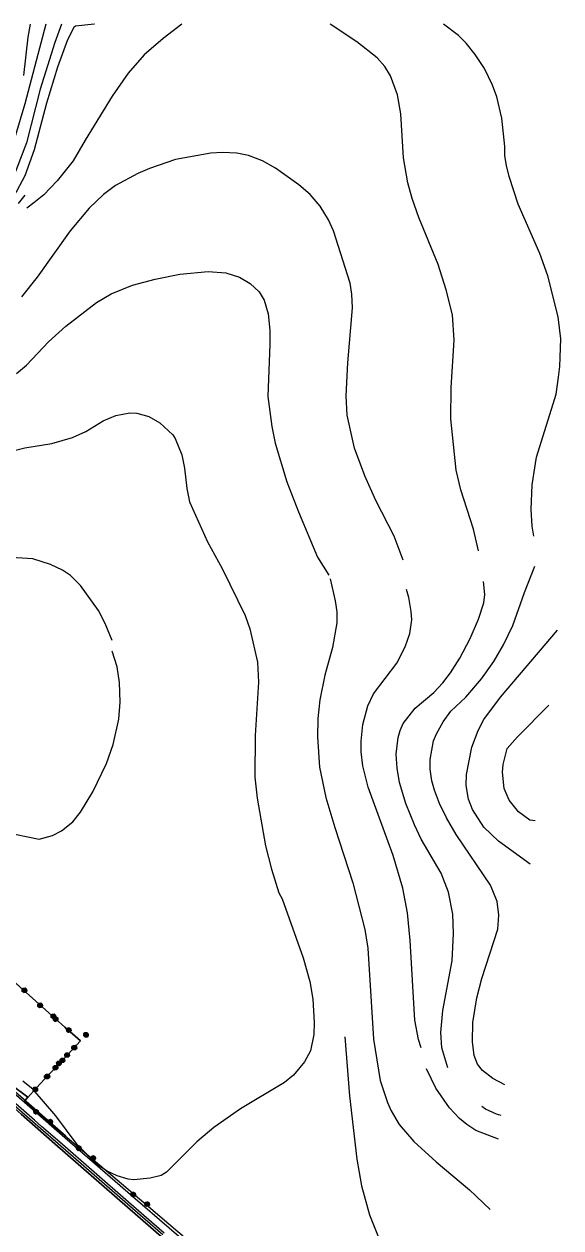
# Model space of a CAD drawing. Extents: x -645676 to -642474, y -1077513 to -1072613.
# Drawn here: x -643021 to -642632, y -1073486 to -1072613 of the extents above; entities that cross this region are included whole.
import ezdxf

# ---------------------------------------------------------------- set-up
doc = ezdxf.new("R2010")
doc.units = 0
for name, color, linetype in [('KULTURY_STAV', 7, 'Continuous'), ('OBVOD_PU', 7, 'Continuous'), ('P__kop___st_vaj_c_', 7, 'Continuous'), ('Silnice_II__t__dy_a_III__t__dy', 7, 'Continuous'), ('SPRAV_HR_STAV', 7, 'Continuous'), ('VRSTEVNICE', 7, 'Continuous')]:
    doc.layers.add(name, color=color, linetype=linetype)

# ---------------------------------------------------------------- blocks, each defined once
blk = doc.blocks.new('2$0620')
for points in [[(-1.07, 0.32), (-0.88, 0.13), (-0.88, -0.14), (-1.07, -0.33), (-1.34, -0.33), (-1.53, -0.14), (-1.53, 0.13), (-1.34, 0.32), (-1.07, 0.32), (-1.08, 0.28), (-1.32, 0.28), (-1.4, 0.2), (-1, 0.2), (-0.92, 0.12), (-1.48, 0.12), (-1.48, 0.04), (-0.92, 0.04), (-0.92, -0.04), (-1.48, -0.04), (-1.48, -0.12), (-0.92, -0.12), (-1, -0.2), (-1.4, -0.2), (-1.32, -0.28), (-1.08, -0.28)], [(1.43, 0.32), (1.62, 0.13), (1.62, -0.14), (1.43, -0.33), (1.16, -0.33), (0.97, -0.14), (0.97, 0.13), (1.16, 0.32), (1.43, 0.32), (1.4, 0.28), (1.16, 0.28), (1.08, 0.2), (1.48, 0.2), (1.56, 0.12), (1, 0.12), (1, 0.04), (1.56, 0.04), (1.56, -0.04), (1, -0.04), (1, -0.12), (1.56, -0.12), (1.48, -0.2), (1.08, -0.2), (1.16, -0.28), (1.4, -0.28)]]:
    blk.add_lwpolyline(points)

msp = doc.modelspace()

# ---------------------------------------------------------------- linework, layer by layer
at = {"layer": 'KULTURY_STAV'}
for points in [[(-643315.57, -1073137.59), (-643247.12, -1073205.19), (-643232.56, -1073219.92), (-643157.97, -1073286.97), (-643080.91, -1073353.5), (-643052.25, -1073378.17), (-643034.23, -1073393.69), (-643023.32, -1073403.36), (-642998.75, -1073424.71), (-642972.5, -1073447.63), (-642919.91, -1073493.56)], [(-643060.08, -1073279.19), (-643012.51, -1073321.33), (-642991.49, -1073340.19), (-642980.32, -1073350.22), (-642992.58, -1073363.29), (-643001.25, -1073372.52), (-643006.29, -1073377.89), (-643012.08, -1073384.19), (-643020.83, -1073393.72), (-643018.34, -1073391), (-643030.66, -1073381.74)], [(-643030.66, -1073381.74), (-643018.34, -1073391), (-643020.83, -1073393.72), (-642989.8, -1073420.07), (-642950.44, -1073453.5), (-642903.06, -1073493.73)], [(-642919.91, -1073493.56), (-642972.5, -1073447.63), (-642998.75, -1073424.71), (-643023.32, -1073403.36)]]:
    msp.add_lwpolyline(points, dxfattribs=at)
at = {"layer": 'OBVOD_PU'}
msp.add_lwpolyline([(-643060.08, -1073279.19), (-643012.51, -1073321.33), (-642991.49, -1073340.19), (-642980.32, -1073350.22), (-642992.58, -1073363.29), (-643001.25, -1073372.52), (-643006.29, -1073377.89), (-643012.08, -1073384.19), (-643020.83, -1073393.72), (-642989.8, -1073420.07), (-642950.44, -1073453.5), (-642903.06, -1073493.73)], dxfattribs=at)
at = {"layer": 'P__kop___st_vaj_c_'}
for points in [[(-643331.41, -1073121.45), (-643323.49, -1073128.9), (-643296.51, -1073155.2), (-643268.97, -1073181.96), (-643241.39, -1073208.99), (-643220.67, -1073228.31), (-643210.9, -1073237.67), (-643189.19, -1073257.19), (-643169.29, -1073274.24), (-643131.93, -1073306.64), (-643111.84, -1073324.28), (-643102.27, -1073332.71), (-643087.95, -1073345.16), (-643046.13, -1073381.17), (-643014.71, -1073408.64), (-643009.2, -1073413.44), (-642996.3, -1073424.52), (-642946.02, -1073468.22), (-642920.53, -1073490.33)], [(-643216.32, -1073222.53), (-643205.74, -1073231.98), (-643183.79, -1073251.73), (-643165.04, -1073267.7), (-643125.36, -1073302.25), (-643104.34, -1073320.29), (-643087.13, -1073335.25), (-643081.2, -1073340.43), (-643042.91, -1073373.74), (-642990.74, -1073418.98)]]:
    msp.add_lwpolyline(points, dxfattribs=at)
at = {"layer": 'Silnice_II__t__dy_a_III__t__dy'}
for p, q in [((-643043.21, -1073375.08), (-642991.51, -1073420.14)), ((-643013.58, -1073407.57), (-643045.47, -1073379.86)), ((-643008.47, -1073412.09), (-643013.58, -1073407.57)), ((-642995.27, -1073423.48), (-643008.47, -1073412.09)), ((-642991.51, -1073420.14), (-642942.23, -1073462.81)), ((-642945.46, -1073466.95), (-642995.27, -1073423.48)), ((-642942.23, -1073462.81), (-642915.88, -1073485.66)), ((-642919.47, -1073489.38), (-642945.46, -1073466.95)), ((-642915.88, -1073485.66), (-642879.26, -1073516.95))]:
    msp.add_line(p, q, dxfattribs=at)
at = {"layer": 'SPRAV_HR_STAV'}
for p, q in [((-643012.51, -1073321.33), (-643060.08, -1073279.19)), ((-642991.49, -1073340.19), (-643012.51, -1073321.33)), ((-642980.32, -1073350.22), (-642991.49, -1073340.19)), ((-642992.58, -1073363.29), (-642980.32, -1073350.22)), ((-643001.25, -1073372.52), (-642992.58, -1073363.29)), ((-643012.08, -1073384.19), (-643006.29, -1073377.89)), ((-643006.29, -1073377.89), (-643001.25, -1073372.52)), ((-643020.83, -1073393.72), (-643012.08, -1073384.19)), ((-643020.83, -1073393.72), (-642989.8, -1073420.07)), ((-642989.8, -1073420.07), (-642950.44, -1073453.5)), ((-642950.44, -1073453.5), (-642903.06, -1073493.73))]:
    msp.add_line(p, q, dxfattribs=at)
at = {"layer": 'VRSTEVNICE'}
for points in [[(-642970.02, -1072613.42), (-642970.34, -1072613.56), (-642983.87, -1072614.84), (-642985.01, -1072615.84), (-642989.57, -1072624.81), (-642996.83, -1072644.75), (-643004.81, -1072670.67), (-643013.78, -1072704.57), (-643020.48, -1072723.37), (-643026.32, -1072734.19), (-643038.28, -1072750.29), (-643048.82, -1072766.52), (-643057.79, -1072782.62), (-643077.2, -1072810.5)], [(-643005.35, -1072613.42), (-643020.48, -1072671.24), (-643034.86, -1072719.1), (-643040.27, -1072735.05), (-643045.26, -1072744.59), (-643052.81, -1072754.7), (-643066.6, -1072775.76), (-643073.29, -1072783.59)], [(-642994.1, -1072613.42), (-642998.83, -1072626.81), (-643009.37, -1072660.7), (-643019.48, -1072699.44), (-643026.88, -1072719.1), (-643034.43, -1072734.48), (-643049.39, -1072758.41), (-643066.15, -1072783.25)], [(-643021.33, -1072650.74), (-643018.06, -1072622.82), (-643016.5, -1072613.42)], [(-642906.72, -1072613.42), (-642920.35, -1072623.82), (-642934.17, -1072635.78), (-642945.56, -1072648.88), (-642957.24, -1072665.55), (-642976.75, -1072697.45), (-642985.54, -1072712.56), (-642997.12, -1072727.05), (-643006.7, -1072737.04), (-643014.04, -1072743.01), (-643019.18, -1072746.69)], [(-642691.55, -1072995.02), (-642695.19, -1072979.44), (-642704.3, -1072950.96), (-642707.86, -1072936.72), (-642711.71, -1072899.4), (-642711.42, -1072876.62), (-642709.14, -1072842.43), (-642710.43, -1072824.2), (-642715.12, -1072805.97), (-642720.96, -1072787.74), (-642734.78, -1072753.56), (-642739.62, -1072739.89), (-642742.75, -1072728.5), (-642745.89, -1072710.27), (-642747.88, -1072678.37), (-642750.45, -1072664.69), (-642755.43, -1072651.02), (-642759.56, -1072644.18), (-642765.11, -1072637.77), (-642779.93, -1072626.24), (-642799.07, -1072613.42)], [(-642651.52, -1072984.48), (-642652.6, -1072977.16), (-642653.31, -1072965.2), (-642652.74, -1072947.26), (-642649.47, -1072927.32), (-642635.37, -1072881.46), (-642633.56, -1072869.29), (-642632.66, -1072861.52), (-642631.81, -1072841.58), (-642633.8, -1072825.63), (-642641.35, -1072795.72), (-642647.19, -1072779.77), (-642662.86, -1072743.88), (-642669.41, -1072723.94), (-642671.4, -1072715.96), (-642672.4, -1072708.84), (-642672.54, -1072702.01), (-642674.68, -1072681.5), (-642678.38, -1072666.12), (-642681.51, -1072657.57), (-642687.35, -1072645.61), (-642693.9, -1072635.35), (-642700.46, -1072627.24), (-642706.15, -1072621.68), (-642716.92, -1072613.42)], [(-642746.18, -1073001.9), (-642752.87, -1072984.57), (-642765.97, -1072958.65), (-642774.09, -1072940.71), (-642781.64, -1072920.77), (-642786.91, -1072896.84), (-642787.62, -1072882.88), (-642786.34, -1072858.96), (-642783.06, -1072819.08), (-642783.49, -1072809.11), (-642784.77, -1072801.13), (-642796.87, -1072763.25), (-642800.29, -1072755.27), (-642806.42, -1072745.3), (-642813.68, -1072736.9), (-642821.8, -1072729.92), (-642838.89, -1072717.81), (-642848.15, -1072712.4), (-642858.4, -1072708.56), (-642866.95, -1072706.85), (-642877.2, -1072706.42), (-642885.75, -1072706.99), (-642911.38, -1072711.55), (-642930.18, -1072718.1), (-642938.73, -1072721.8), (-642954.96, -1072730.49), (-642963.51, -1072736.9), (-642973.9, -1072746.87), (-642987.72, -1072763.11), (-643011.65, -1072796.72), (-643023.04, -1072811.1)], [(-643020.51, -1072737.4), (-643025.46, -1072743.45)], [(-643026.6, -1072866.65), (-643019.48, -1072860.52), (-643003.39, -1072843.72), (-642990.85, -1072832.32), (-642968.64, -1072815.09), (-642958.1, -1072808.97), (-642942.57, -1072802.7), (-642926.19, -1072798.14), (-642908.25, -1072794.72), (-642887.74, -1072792.73), (-642874.92, -1072793.73), (-642864.95, -1072796.72), (-642857.26, -1072801.42), (-642850.71, -1072807.4), (-642847.15, -1072813.38), (-642844.16, -1072823.35), (-642843.02, -1072835.31), (-642842.88, -1072845.28), (-642844.3, -1072883.17), (-642841.59, -1072905.1), (-642839.03, -1072917.06), (-642830.49, -1072944.98), (-642822.23, -1072966.91), (-642808.27, -1072999.67), (-642800.25, -1073012.68)], [(-643035, -1072924.04), (-643020.48, -1072920.48), (-643001.11, -1072917.35), (-642986.01, -1072912.93), (-642976.33, -1072908.66), (-642963.79, -1072900.83), (-642954.68, -1072896.98), (-642944.42, -1072894.99), (-642939.3, -1072895.42), (-642930.75, -1072897.69), (-642922.65, -1072902.41), (-642913.38, -1072911.08), (-642911.67, -1072913.79), (-642906.82, -1072925.61), (-642904.83, -1072935.29), (-642903.12, -1072949.82), (-642901.27, -1072959.5), (-642888.02, -1072988.56), (-642877.49, -1073007.93), (-642860.82, -1073041.82), (-642857.4, -1073051.51), (-642851.85, -1073075.72), (-642851.14, -1073090.25), (-642853.56, -1073128.84), (-642853.68, -1073159.1), (-642851.99, -1073174.23), (-642846.01, -1073208.74), (-642841.6, -1073225.83), (-642836.33, -1073242.92), (-642833.9, -1073247.2), (-642818.67, -1073289.92), (-642813.82, -1073307.01), (-642811.69, -1073319.83), (-642810.83, -1073336.92), (-642811.12, -1073345.47), (-642813.4, -1073357.43), (-642817.67, -1073365.41), (-642825.79, -1073375.09), (-642832.34, -1073380.36), (-642864.1, -1073399.44), (-642883.61, -1073412.97), (-642895.86, -1073423.37), (-642917.79, -1073445.3), (-642921.64, -1073447.58), (-642929.61, -1073449.58), (-642941.58, -1073450.72)], [(-642957.24, -1073060.05), (-642962.23, -1073047.81), (-642967.21, -1073038.41), (-642980.31, -1073020.18), (-642987.58, -1073013.05), (-642993.27, -1073009.21), (-643001.96, -1073004.94), (-643014.78, -1073000.81), (-643034.29, -1072999.67)], [(-642672.57, -1073382), (-642681.23, -1073377.51), (-642688.69, -1073371.65), (-642692.34, -1073367.11), (-642694.62, -1073360.85), (-642696.04, -1073350.88), (-642695.76, -1073336.92), (-642692.76, -1073318.98), (-642689.06, -1073305.02), (-642677.67, -1073269.13), (-642676.96, -1073259.16), (-642677.95, -1073249.19), (-642682.8, -1073237.23), (-642707.72, -1073200.62), (-642714.84, -1073188.52), (-642719.83, -1073178.26), (-642723.53, -1073168.58), (-642725.38, -1073161.74), (-642726.66, -1073153.2), (-642726.66, -1073146.36), (-642724.24, -1073132.69), (-642722.1, -1073127.56), (-642717.26, -1073119.02), (-642711.56, -1073111.33), (-642700.74, -1073101.07), (-642689.35, -1073087.83), (-642680.52, -1073075.15), (-642673.54, -1073063.19), (-642666.7, -1073049.23), (-642658.3, -1073025.3), (-642650.66, -1073006.16)], [(-642799.2, -1073015.39), (-642795.45, -1073031.28), (-642794.45, -1073039.26), (-642794.45, -1073047.24), (-642797.44, -1073065.18), (-642803, -1073085.12), (-642806.56, -1073103.06), (-642808.13, -1073116.45), (-642808.41, -1073129.84), (-642806.99, -1073151.77), (-642802.43, -1073173.71), (-642795.88, -1073195.64), (-642782.63, -1073235.52), (-642774.09, -1073269.41), (-642771.81, -1073283.09), (-642767.82, -1073348.88), (-642762.98, -1073378.79), (-642757.71, -1073394.74), (-642755, -1073400.73), (-642749.16, -1073410.7), (-642738.48, -1073423.09), (-642722.25, -1073437.9), (-642698.03, -1073457.98), (-642683.05, -1073472.39)], [(-642713.89, -1073369.62), (-642718.26, -1073355.15), (-642718.97, -1073344.04), (-642717.55, -1073328.09), (-642710.71, -1073292.2), (-642709.71, -1073272.26), (-642710.14, -1073258.3), (-642713.27, -1073242.35), (-642718.69, -1073228.68), (-642733.07, -1073203.9), (-642738.05, -1073193.65), (-642744.18, -1073178.26), (-642748.88, -1073162.88), (-642750.59, -1073152.63), (-642751.3, -1073142.37), (-642749.88, -1073130.41), (-642748.45, -1073125.28), (-642746.17, -1073120.16), (-642737.49, -1073109.05), (-642724.1, -1073097.79), (-642717.55, -1073090.82), (-642711.85, -1073083.41), (-642705.16, -1073072.87), (-642697.61, -1073058.63), (-642691.63, -1073044.67), (-642687.78, -1073032.71), (-642687.07, -1073026.73), (-642688.07, -1073017.31)], [(-642733.25, -1073355.09), (-642735.21, -1073349.17), (-642737.77, -1073335.21), (-642741.05, -1073277.39), (-642743.18, -1073257.45), (-642746.46, -1073239.5), (-642753.44, -1073215.86), (-642771.67, -1073166.3), (-642775.51, -1073150.92), (-642776.65, -1073140.66), (-642776.65, -1073132.97), (-642775.37, -1073121.01), (-642771.81, -1073107.34), (-642767.82, -1073098.79), (-642750.87, -1073076.58), (-642744.75, -1073064.61), (-642741.47, -1073054.93), (-642740.05, -1073044.96), (-642740.33, -1073038.98), (-642742.04, -1073029.01), (-642743.78, -1073023.09)], [(-642654.02, -1073222.02), (-642677.1, -1073205.47), (-642687.64, -1073195.35), (-642695.9, -1073182.54), (-642698.89, -1073174.99), (-642700.46, -1073165.16), (-642700.31, -1073157.19), (-642696.33, -1073137.25), (-642691.91, -1073125.28), (-642687.78, -1073117.31), (-642675.67, -1073101.21), (-642634.38, -1073052.52)], [(-643036.14, -1073198.74), (-643010.22, -1073204.01), (-643000.54, -1073201.45), (-642993.99, -1073197.89), (-642985.87, -1073191.34), (-642980.17, -1073184.36), (-642971.34, -1073169.69), (-642961.37, -1073149.18), (-642956.53, -1073135.51), (-642952.4, -1073117), (-642951.54, -1073104.75), (-642951.83, -1073090.5), (-642953.68, -1073079.11), (-642957.24, -1073067.72)], [(-642650.4, -1073190.71), (-642654.48, -1073190.35), (-642662.71, -1073184.25), (-642669.41, -1073175.84), (-642672.91, -1073167.38), (-642674.25, -1073155.48), (-642673.68, -1073149.78), (-642670.83, -1073138.39), (-642663.43, -1073129.84), (-642640.68, -1073106.87)], [(-642788.61, -1073347.1), (-642785.2, -1073390.04), (-642779.78, -1073435.76), (-642776.37, -1073455.27), (-642770.53, -1073476.26), (-642763.83, -1073493.01)], [(-642677.13, -1073421.33), (-642693.48, -1073414.97), (-642700.09, -1073410.71), (-642705.44, -1073406.28), (-642712.56, -1073398.73), (-642722.53, -1073384.49), (-642729.24, -1073370.5)], [(-642941.58, -1073450.72), (-642945.56, -1073450.29), (-642953.54, -1073448.01), (-642960.94, -1073444.59), (-642968.63, -1073439.46), (-642982.59, -1073425.22), (-642998.12, -1073404.57), (-643014.49, -1073385.49), (-643022.04, -1073379.36)], [(-642675.15, -1073404.24), (-642678.46, -1073403.2), (-642686.57, -1073399.52), (-642689.28, -1073397.8)]]:
    msp.add_lwpolyline(points, dxfattribs=at)

# ---------------------------------------------------------------- block references
at = {"layer": 'SPRAV_HR_STAV'}
for p, xscale, yscale, rotation in [((-643025.61, -1073309.73), 5, 4.999999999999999, 140.880443), ((-643004.52, -1073328.5), 4.999999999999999, 5, 140.510555), ((-642993.34, -1073338.53), 5.000000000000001, 5, 140.487955), ((-642980.61, -1073350.53), 5, 5, 47.64894000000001), ((-642989.27, -1073359.76), 5, 5, 47.60858100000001), ((-642994.31, -1073365.13), 5, 5.000000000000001, 47.63277200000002), ((-643000.24, -1073371.31), 5, 5, 48.243068), ((-643008.99, -1073380.83), 4.999999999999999, 5.000000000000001, 48.27134499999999), ((-643007.49, -1073405.05), 5, 5, -34.75803400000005), ((-642976.46, -1073431.4), 5, 5.000000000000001, -34.76348200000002), ((-642937.1, -1073464.83), 5.000000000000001, 4.999999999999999, -34.75511499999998)]:
    msp.add_blockref('2$0620', p, dxfattribs=dict(at, xscale=xscale, yscale=yscale, rotation=rotation))

doc.saveas('drawing.dxf')
